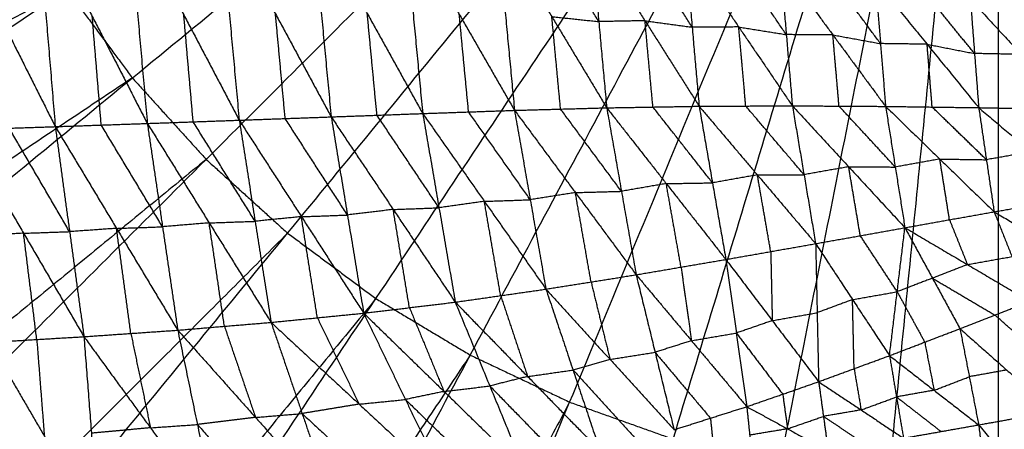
# Model space of a CAD drawing. Header units: millimetres. Extents: x -106 to 110, y -96 to 120.
# Tile 555 of 656: x -9.82 to 1.89, y -0.68 to 4.19. Entities that reach past the tile are written whole.
import ezdxf

# ---------------------------------------------------------------- set-up
doc = ezdxf.new("R2010")
doc.units = ezdxf.units.MM
doc.header["$MEASUREMENT"] = 0
doc.layers.add('Default', color=7, linetype='Continuous', true_color=0x000000)

msp = doc.modelspace()

# ---------------------------------------------------------------- linework, layer by layer
at = {"layer": 'Default'}
for points in [[(-22.807, 1.755, 3.749), (-10.494, 6.855, 3.735), (1.819, 11.955, 3.722)], [(-21.688, -0.61, 3.749), (-9.935, 5.673, 3.735), (1.819, 11.955, 3.722)], [(-20.344, -2.853, 3.749), (-9.262, 4.551, 3.735), (1.819, 11.955, 3.722)], [(-18.785, -4.954, 3.749), (-8.483, 3.501, 3.735), (1.819, 11.955, 3.722)], [(-17.029, -6.893, 3.749), (-7.605, 2.531, 3.735), (1.819, 11.955, 3.722)], [(-15.091, -8.649, 3.749), (-6.636, 1.653, 3.735), (1.819, 11.955, 3.722)], [(-12.99, -10.207, 3.749), (-5.585, 0.874, 3.735), (1.819, 11.955, 3.722)], [(-10.746, -11.552, 3.749), (-4.463, 0.202, 3.735), (1.819, 11.955, 3.722)], [(-8.381, -12.671, 3.749), (-3.281, -0.358, 3.735), (1.819, 11.955, 3.722)], [(-5.918, -13.552, 3.749), (-2.05, -0.798, 3.735), (1.819, 11.955, 3.722)], [(-3.381, -14.187, 3.749), (-0.781, -1.116, 3.735), (1.819, 11.955, 3.722)], [(-0.793, -14.571, 3.749), (0.513, -1.308, 3.735), (1.819, 11.955, 3.722)], [(1.819, -14.7, 3.749), (1.819, -1.372, 3.735), (1.819, 11.955, 3.722)], [(1.819, 11.955, 3.722), (3.125, -1.308, 3.735), (4.432, -14.571, 3.749)], [(1.819, 11.955, 3.722), (4.419, -1.116, 3.735), (7.019, -14.187, 3.749)], [(1.819, 11.955, 3.722), (5.688, -0.798, 3.735), (9.557, -13.552, 3.749)], [(1.819, 11.955, 3.722), (6.919, -0.358, 3.735), (12.02, -12.671, 3.749)], [(1.819, 11.955, 3.722), (8.102, 0.202, 3.735), (14.384, -11.552, 3.749)], [(1.819, 11.955, 3.722), (9.224, 0.874, 3.735), (16.628, -10.207, 3.749)], [(1.819, 11.955, 3.722), (10.274, 1.653, 3.735), (18.729, -8.649, 3.749)], [(1.819, 11.955, 3.722), (11.243, 2.531, 3.735), (20.667, -6.893, 3.749)], [(1.819, 11.955, 3.722), (12.121, 3.501, 3.735), (22.424, -4.954, 3.749)], [(1.819, 11.955, 3.722), (12.901, 4.551, 3.735), (23.982, -2.853, 3.749)], [(1.819, 11.955, 3.722), (13.573, 5.673, 3.735), (25.327, -0.61, 3.749)], [(1.819, 11.955, 3.722), (14.132, 6.855, 3.735), (26.445, 1.755, 3.749)], [(-9.615, 5.508, -3.051), (-9.508, 4.214, -2.898), (-9.4, 2.921, -2.745)], [(-9.615, 5.508, -3.051), (-8.96, 4.233, -2.87), (-8.305, 2.959, -2.689)], [(-10.695, 5.502, -3.095), (-10.048, 4.211, -2.92), (-9.4, 2.921, -2.745)], [(-8.531, 5.504, -2.99), (-8.418, 4.231, -2.839), (-8.305, 2.959, -2.689)], [(-8.531, 5.504, -2.99), (-7.871, 4.251, -2.803), (-7.212, 2.998, -2.616)], [(-7.443, 5.488, -2.911), (-7.327, 4.243, -2.764), (-7.212, 2.998, -2.616)], [(-7.443, 5.488, -2.911), (-6.78, 4.262, -2.719), (-6.118, 3.037, -2.528)], [(-6.348, 5.455, -2.814), (-6.233, 4.246, -2.671), (-6.118, 3.037, -2.528)], [(-6.348, 5.455, -2.814), (-5.688, 4.266, -2.619), (-5.029, 3.077, -2.424)], [(-5.252, 5.4, -2.7), (-5.14, 4.238, -2.562), (-5.029, 3.077, -2.424)], [(-5.252, 5.4, -2.7), (-4.594, 4.257, -2.502), (-3.937, 3.115, -2.304)], [(-4.146, 5.316, -2.568), (-4.041, 4.215, -2.436), (-3.937, 3.115, -2.304)], [(-4.146, 5.316, -2.568), (-3.493, 4.23, -2.369), (-2.84, 3.145, -2.169)], [(-2.935, 4.171, -2.294), (-3.261, 4.714, -2.394), (-3.588, 5.257, -2.494)], [(-3.029, 5.198, -2.419), (-2.935, 4.171, -2.294), (-2.84, 3.145, -2.169)], [(-3.029, 5.198, -2.419), (-2.385, 4.181, -2.218), (-1.741, 3.164, -2.018)], [(-1.824, 4.105, -2.135), (-2.146, 4.613, -2.235), (-2.468, 5.122, -2.335)], [(-1.907, 5.046, -2.252), (-1.824, 4.105, -2.135), (-1.741, 3.164, -2.018)], [(-1.907, 5.046, -2.252), (-1.27, 4.107, -2.051), (-0.632, 3.169, -1.851)], [(-0.704, 4.016, -1.958), (-1.023, 4.485, -2.059), (-1.342, 4.955, -2.159)], [(-0.776, 4.863, -2.066), (-0.704, 4.016, -1.958), (-0.632, 3.169, -1.851)], [(-0.776, 4.863, -2.066), (-0.15, 4.013, -1.866), (0.477, 3.162, -1.667)], [(0.417, 3.909, -1.764), (0.103, 4.334, -1.864), (-0.21, 4.76, -1.964)], [(0.356, 4.656, -1.861), (0.417, 3.909, -1.764), (0.477, 3.162, -1.667)], [(0.356, 4.656, -1.861), (0.971, 3.902, -1.665), (1.585, 3.147, -1.468)], [(-9.262, 4.551, 3.735), (-15.139, 1.41, 3.742), (-21.016, -1.732, 3.749)], [(-9.262, 4.551, 3.735), (-8.873, 4.026, 3.735), (-8.483, 3.501, 3.735)], [(1.535, 3.791, -1.554), (1.228, 4.168, -1.653), (0.921, 4.545, -1.751)], [(1.486, 4.434, -1.64), (1.535, 3.791, -1.554), (1.585, 3.147, -1.468)], [(1.486, 4.434, -1.64), (2.091, 3.781, -1.449), (2.696, 3.127, -1.258)], [(-8.853, 2.94, -2.717), (-8.906, 3.587, -2.793), (-8.96, 4.233, -2.87)], [(-7.759, 2.978, -2.652), (-7.815, 3.614, -2.728), (-7.871, 4.251, -2.803)], [(-6.665, 3.017, -2.572), (-6.722, 3.64, -2.646), (-6.78, 4.262, -2.719)], [(-5.573, 3.057, -2.476), (-5.631, 3.661, -2.547), (-5.688, 4.266, -2.619)], [(-4.483, 3.096, -2.364), (-4.539, 3.676, -2.433), (-4.594, 4.257, -2.502)], [(-3.389, 3.13, -2.237), (-3.441, 3.68, -2.303), (-3.493, 4.23, -2.369)], [(-3.493, 4.23, -2.369), (-3.214, 4.201, -2.331), (-2.935, 4.171, -2.294)], [(-2.385, 4.181, -2.218), (-2.66, 4.176, -2.256), (-2.935, 4.171, -2.294)], [(-2.29, 3.154, -2.094), (-2.338, 3.668, -2.156), (-2.385, 4.181, -2.218)], [(-2.385, 4.181, -2.218), (-2.104, 4.143, -2.177), (-1.824, 4.105, -2.135)], [(-1.27, 4.107, -2.051), (-1.547, 4.106, -2.093), (-1.824, 4.105, -2.135)], [(-1.186, 3.166, -1.934), (-1.228, 3.637, -1.993), (-1.27, 4.107, -2.051)], [(-1.27, 4.107, -2.051), (-0.987, 4.062, -2.005), (-0.704, 4.016, -1.958)], [(-0.15, 4.013, -1.866), (-0.427, 4.014, -1.912), (-0.704, 4.016, -1.958)], [(-0.077, 3.165, -1.759), (-0.113, 3.589, -1.813), (-0.15, 4.013, -1.866)], [(-0.15, 4.013, -1.866), (0.134, 3.961, -1.815), (0.417, 3.909, -1.764)], [(0.971, 3.902, -1.665), (0.694, 3.905, -1.714), (0.417, 3.909, -1.764)], [(1.031, 3.154, -1.568), (1.001, 3.528, -1.616), (0.971, 3.902, -1.665)], [(0.971, 3.902, -1.665), (1.253, 3.846, -1.61), (1.535, 3.791, -1.554)], [(2.091, 3.781, -1.449), (1.813, 3.786, -1.502), (1.535, 3.791, -1.554)], [(-8.483, 3.501, 3.735), (-14.024, -0.202, 3.742), (-19.564, -3.904, 3.749)], [(-8.483, 3.501, 3.735), (-8.044, 3.016, 3.735), (-7.605, 2.531, 3.735)], [(-2.84, 3.145, -2.169), (-2.29, 3.154, -2.094), (-1.741, 3.164, -2.018)], [(-1.741, 3.164, -2.018), (-1.186, 3.166, -1.934), (-0.632, 3.169, -1.851)], [(-1.741, 3.164, -2.018), (-1.582, 2.252, -1.652), (-1.423, 1.34, -1.285)], [(-1.741, 3.164, -2.018), (-1.048, 2.346, -1.597), (-0.355, 1.528, -1.177)], [(-0.493, 2.349, -1.514), (-0.84, 2.757, -1.724), (-1.186, 3.166, -1.934)], [(-0.632, 3.169, -1.851), (-0.493, 2.349, -1.514), (-0.355, 1.528, -1.177)], [(-0.632, 3.169, -1.851), (-0.077, 3.165, -1.759), (0.477, 3.162, -1.667)], [(-0.632, 3.169, -1.851), (0.038, 2.443, -1.454), (0.707, 1.718, -1.058)], [(0.592, 2.44, -1.363), (0.258, 2.803, -1.561), (-0.077, 3.165, -1.759)], [(-6.118, 3.037, -2.528), (-5.573, 3.057, -2.476), (-5.029, 3.077, -2.424)], [(-4.835, 1.955, -1.987), (-5.204, 2.506, -2.231), (-5.573, 3.057, -2.476)], [(-5.029, 3.077, -2.424), (-4.483, 3.096, -2.364), (-3.937, 3.115, -2.304)], [(-5.029, 3.077, -2.424), (-4.835, 1.955, -1.987), (-4.642, 0.832, -1.55)], [(-5.029, 3.077, -2.424), (-4.296, 2.032, -1.948), (-3.563, 0.987, -1.471)], [(-3.75, 2.051, -1.888), (-4.116, 2.573, -2.126), (-4.483, 3.096, -2.364)], [(-3.937, 3.115, -2.304), (-3.389, 3.13, -2.237), (-2.84, 3.145, -2.169)], [(-3.937, 3.115, -2.304), (-3.75, 2.051, -1.888), (-3.563, 0.987, -1.471)], [(-3.937, 3.115, -2.304), (-3.213, 2.136, -1.844), (-2.49, 1.158, -1.383)], [(-2.665, 2.151, -1.776), (-3.027, 2.641, -2.006), (-3.389, 3.13, -2.237)], [(-2.84, 3.145, -2.169), (-2.665, 2.151, -1.776), (-2.49, 1.158, -1.383)], [(-2.84, 3.145, -2.169), (-2.132, 2.243, -1.727), (-1.423, 1.34, -1.285)], [(-1.582, 2.252, -1.652), (-1.936, 2.703, -1.873), (-2.29, 3.154, -2.094)], [(0.477, 3.162, -1.667), (0.592, 2.44, -1.363), (0.707, 1.718, -1.058)], [(0.477, 3.162, -1.667), (1.031, 3.154, -1.568), (1.585, 3.147, -1.468)], [(0.477, 3.162, -1.667), (1.122, 2.535, -1.299), (1.768, 1.907, -0.931)], [(1.676, 2.527, -1.2), (1.354, 2.841, -1.384), (1.031, 3.154, -1.568)], [(1.585, 3.147, -1.468), (1.676, 2.527, -1.2), (1.768, 1.907, -0.931)], [(1.585, 3.147, -1.468), (2.14, 3.137, -1.363), (2.696, 3.127, -1.258)], [(1.585, 3.147, -1.468), (2.208, 2.62, -1.132), (2.831, 2.093, -0.797)], [(-9.4, 2.921, -2.745), (-8.853, 2.94, -2.717), (-8.305, 2.959, -2.689)], [(-8.124, 1.729, -2.207), (-8.488, 2.334, -2.462), (-8.853, 2.94, -2.717)], [(-8.305, 2.959, -2.689), (-7.759, 2.978, -2.652), (-7.212, 2.998, -2.616)], [(-8.305, 2.959, -2.689), (-8.124, 1.729, -2.207), (-7.943, 0.498, -1.726)], [(-8.305, 2.959, -2.689), (-7.569, 1.775, -2.183), (-6.833, 0.591, -1.677)], [(-7.022, 1.794, -2.147), (-7.39, 2.386, -2.4), (-7.759, 2.978, -2.652)], [(-7.212, 2.998, -2.616), (-6.665, 3.017, -2.572), (-6.118, 3.037, -2.528)], [(-7.212, 2.998, -2.616), (-7.022, 1.794, -2.147), (-6.833, 0.591, -1.677)], [(-7.212, 2.998, -2.616), (-6.472, 1.849, -2.117), (-5.731, 0.701, -1.618)], [(-5.924, 1.869, -2.073), (-6.295, 2.443, -2.322), (-6.665, 3.017, -2.572)], [(-6.118, 3.037, -2.528), (-5.924, 1.869, -2.073), (-5.731, 0.701, -1.618)], [(-6.118, 3.037, -2.528), (-5.38, 1.935, -2.039), (-4.642, 0.832, -1.55)], [(-10.495, 2.884, -2.786), (-9.948, 2.903, -2.766), (-9.4, 2.921, -2.745)], [(-10.495, 2.884, -2.786), (-9.777, 1.652, -2.275), (-9.059, 0.421, -1.765)], [(-9.23, 1.671, -2.255), (-9.589, 2.287, -2.51), (-9.948, 2.903, -2.766)], [(-9.4, 2.921, -2.745), (-9.23, 1.671, -2.255), (-9.059, 0.421, -1.765)], [(-9.4, 2.921, -2.745), (-8.671, 1.71, -2.236), (-7.943, 0.498, -1.726)], [(2.208, 2.62, -1.132), (1.942, 2.574, -1.166), (1.676, 2.527, -1.2)], [(-7.605, 2.531, 3.735), (-12.756, -1.696, 3.742), (-17.907, -5.923, 3.749)], [(-7.605, 2.531, 3.735), (-7.12, 2.092, 3.735), (-6.636, 1.653, 3.735)], [(1.122, 2.535, -1.299), (0.857, 2.487, -1.331), (0.592, 2.44, -1.363)], [(1.237, 1.813, -0.995), (1.18, 2.174, -1.147), (1.122, 2.535, -1.299)], [(1.122, 2.535, -1.299), (1.399, 2.531, -1.249), (1.676, 2.527, -1.2)], [(-1.048, 2.346, -1.597), (-1.315, 2.299, -1.625), (-1.582, 2.252, -1.652)], [(-1.048, 2.346, -1.597), (-0.771, 2.347, -1.556), (-0.493, 2.349, -1.514)], [(-0.889, 1.434, -1.231), (-0.968, 1.89, -1.414), (-1.048, 2.346, -1.597)], [(0.038, 2.443, -1.454), (-0.228, 2.396, -1.484), (-0.493, 2.349, -1.514)], [(0.176, 1.623, -1.118), (0.107, 2.033, -1.286), (0.038, 2.443, -1.454)], [(0.038, 2.443, -1.454), (0.315, 2.442, -1.409), (0.592, 2.44, -1.363)], [(-2.132, 2.243, -1.727), (-2.398, 2.197, -1.751), (-2.665, 2.151, -1.776)], [(-2.132, 2.243, -1.727), (-1.857, 2.247, -1.689), (-1.582, 2.252, -1.652)], [(-1.956, 1.249, -1.334), (-2.044, 1.746, -1.53), (-2.132, 2.243, -1.727)], [(-3.213, 2.136, -1.844), (-3.482, 2.094, -1.866), (-3.75, 2.051, -1.888)], [(-3.213, 2.136, -1.844), (-2.939, 2.144, -1.81), (-2.665, 2.151, -1.776)], [(-3.026, 1.072, -1.427), (-3.12, 1.604, -1.635), (-3.213, 2.136, -1.844)], [(-4.296, 2.032, -1.948), (-4.566, 1.993, -1.967), (-4.835, 1.955, -1.987)], [(-4.296, 2.032, -1.948), (-4.023, 2.041, -1.918), (-3.75, 2.051, -1.888)], [(-4.102, 0.909, -1.511), (-4.199, 1.471, -1.729), (-4.296, 2.032, -1.948)], [(1.768, 1.907, -0.931), (2.299, 2, -0.864), (2.831, 2.093, -0.797)], [(-5.38, 1.935, -2.039), (-5.652, 1.902, -2.056), (-5.924, 1.869, -2.073)], [(-5.38, 1.935, -2.039), (-5.108, 1.945, -2.013), (-4.835, 1.955, -1.987)], [(-5.187, 0.766, -1.584), (-5.283, 1.35, -1.811), (-5.38, 1.935, -2.039)], [(0.707, 1.718, -1.058), (1.237, 1.813, -0.995), (1.768, 1.907, -0.931)], [(1.768, 1.907, -0.931), (1.981, 1.374, -0.466), (2.194, 0.841, -0.001)], [(1.768, 1.907, -0.931), (2.398, 1.535, -0.466), (3.029, 1.163, -0.001)], [(-7.569, 1.775, -2.183), (-7.847, 1.752, -2.195), (-8.124, 1.729, -2.207)], [(-7.569, 1.775, -2.183), (-7.296, 1.785, -2.165), (-7.022, 1.794, -2.147)], [(-7.388, 0.545, -1.702), (-7.478, 1.16, -1.942), (-7.569, 1.775, -2.183)], [(-6.472, 1.849, -2.117), (-6.747, 1.822, -2.132), (-7.022, 1.794, -2.147)], [(-6.472, 1.849, -2.117), (-6.198, 1.859, -2.095), (-5.924, 1.869, -2.073)], [(-6.282, 0.646, -1.648), (-6.377, 1.247, -1.883), (-6.472, 1.849, -2.117)], [(1.237, 1.813, -0.995), (1.344, 1.546, -0.762), (1.451, 1.279, -0.53)], [(-6.636, 1.653, 3.735), (-11.348, -3.059, 3.742), (-16.06, -7.771, 3.749)], [(-9.777, 1.652, -2.275), (-10.057, 1.636, -2.282), (-10.338, 1.619, -2.29)], [(-9.777, 1.652, -2.275), (-9.503, 1.662, -2.265), (-9.23, 1.671, -2.255)], [(-9.62, 0.388, -1.779), (-9.698, 1.02, -2.027), (-9.777, 1.652, -2.275)], [(-8.671, 1.71, -2.236), (-8.951, 1.69, -2.245), (-9.23, 1.671, -2.255)], [(-8.671, 1.71, -2.236), (-8.398, 1.719, -2.221), (-8.124, 1.729, -2.207)], [(-8.501, 0.46, -1.745), (-8.586, 1.085, -1.99), (-8.671, 1.71, -2.236)], [(-6.636, 1.653, 3.735), (-6.11, 1.264, 3.735), (-5.585, 0.874, 3.735)], [(-0.355, 1.528, -1.177), (0.176, 1.623, -1.118), (0.707, 1.718, -1.058)], [(0.524, 0.195, 0), (0.615, 0.956, -0.529), (0.707, 1.718, -1.058)], [(0.707, 1.718, -1.058), (1.035, 1.117, -0.529), (1.362, 0.516, 0)], [(0.707, 1.718, -1.058), (1.451, 1.279, -0.53), (2.194, 0.841, -0.001)], [(-1.423, 1.34, -1.285), (-0.889, 1.434, -1.231), (-0.355, 1.528, -1.177)], [(-0.355, 1.528, -1.177), (-0.337, 0.706, -0.588), (-0.319, -0.115, 0)], [(-0.355, 1.528, -1.177), (0.084, 0.862, -0.588), (0.524, 0.195, 0)], [(0.615, 0.956, -0.529), (0.396, 1.29, -0.823), (0.176, 1.623, -1.118)], [(-0.889, 1.434, -1.231), (-0.88, 1.023, -0.937), (-0.871, 0.612, -0.642)], [(-2.49, 1.158, -1.383), (-1.956, 1.249, -1.334), (-1.423, 1.34, -1.285)], [(-1.423, 1.34, -1.285), (-1.298, 0.464, -0.642), (-1.174, -0.412, 0.001)], [(-1.423, 1.34, -1.285), (-0.871, 0.612, -0.642), (-0.319, -0.115, 0)], [(1.451, 1.279, -0.53), (1.716, 1.327, -0.498), (1.981, 1.374, -0.466)], [(-1.956, 1.249, -1.334), (-1.894, 0.811, -1.013), (-1.832, 0.373, -0.691)], [(1.451, 1.279, -0.53), (1.243, 1.198, -0.529), (1.035, 1.117, -0.529)], [(-3.563, 0.987, -1.471), (-3.026, 1.072, -1.427), (-2.49, 1.158, -1.383)], [(-3.026, 1.072, -1.427), (-2.914, 0.611, -1.081), (-2.801, 0.15, -0.735)], [(-2.49, 1.158, -1.383), (-2.265, 0.235, -0.691), (-2.039, -0.687, 0.001)], [(-2.49, 1.158, -1.383), (-1.832, 0.373, -0.691), (-1.174, -0.412, 0.001)], [(1.035, 1.117, -0.529), (0.825, 1.037, -0.529), (0.615, 0.956, -0.529)], [(1.035, 1.117, -0.529), (1.406, 0.898, -0.265), (1.778, 0.678, -0.001)], [(-4.642, 0.832, -1.55), (-4.102, 0.909, -1.511), (-3.563, 0.987, -1.471)], [(-3.563, 0.987, -1.471), (-3.241, 0.024, -0.735), (-2.919, -0.939, 0.001)], [(-3.563, 0.987, -1.471), (-2.801, 0.15, -0.735), (-2.039, -0.687, 0.001)], [(0.084, 0.862, -0.588), (0.35, 0.909, -0.559), (0.615, 0.956, -0.529)], [(0.615, 0.956, -0.529), (0.779, 0.656, -0.265), (0.943, 0.356, 0)], [(-5.585, 0.874, 3.735), (-9.813, -4.277, 3.742), (-14.04, -9.428, 3.749)], [(-5.731, 0.701, -1.618), (-5.187, 0.766, -1.584), (-4.642, 0.832, -1.55)], [(-5.585, 0.874, 3.735), (-5.024, 0.538, 3.735), (-4.463, 0.202, 3.735)], [(-4.642, 0.832, -1.55), (-4.231, -0.166, -0.774), (-3.82, -1.163, 0.002)], [(-4.642, 0.832, -1.55), (-3.781, -0.053, -0.774), (-2.919, -0.939, 0.001)], [(-4.102, 0.909, -1.511), (-3.942, 0.428, -1.142), (-3.781, -0.053, -0.774)], [(0.084, 0.862, -0.588), (-0.126, 0.784, -0.588), (-0.337, 0.706, -0.588)], [(0.103, 0.04, 0), (0.093, 0.451, -0.294), (0.084, 0.862, -0.588)], [(1.362, 0.516, 0), (1.778, 0.678, -0.001), (2.194, 0.841, -0.001)], [(-5.187, 0.766, -1.584), (-4.981, 0.268, -1.196), (-4.776, -0.231, -0.808)], [(-0.871, 0.612, -0.642), (-0.604, 0.659, -0.615), (-0.337, 0.706, -0.588)], [(-7.943, 0.498, -1.726), (-7.388, 0.545, -1.702), (-6.833, 0.591, -1.677)], [(-6.833, 0.591, -1.677), (-6.282, 0.646, -1.648), (-5.731, 0.701, -1.618)], [(-6.833, 0.591, -1.677), (-6.463, -0.494, -0.837), (-6.094, -1.578, 0.003)], [(-6.833, 0.591, -1.677), (-5.785, -0.382, -0.837), (-4.738, -1.355, 0.002)], [(-6.282, 0.646, -1.648), (-6.034, 0.132, -1.243), (-5.785, -0.382, -0.837)], [(-5.731, 0.701, -1.618), (-5.235, -0.327, -0.808), (-4.738, -1.355, 0.002)], [(-5.731, 0.701, -1.618), (-4.776, -0.231, -0.808), (-3.82, -1.163, 0.002)], [(-0.871, 0.612, -0.642), (-1.085, 0.538, -0.642), (-1.298, 0.464, -0.642)], [(2.334, 0.186, -0.536), (2.056, 0.432, -0.268), (1.778, 0.678, -0.001)], [(-9.059, 0.421, -1.765), (-8.501, 0.46, -1.745), (-7.943, 0.498, -1.726)], [(-7.943, 0.498, -1.726), (-7.709, -0.625, -0.861), (-7.476, -1.748, 0.004)], [(-7.943, 0.498, -1.726), (-7.018, -0.54, -0.861), (-6.094, -1.578, 0.003)], [(-7.388, 0.545, -1.702), (-7.203, 0.002, -1.282), (-7.018, -0.54, -0.861)], [(0.524, 0.195, 0), (0.943, 0.356, 0), (1.362, 0.516, 0)], [(1.362, 0.516, 0), (1.473, -0.056, -0.478), (1.584, -0.629, -0.956)], [(1.362, 0.516, 0), (1.919, 0.024, -0.536), (2.475, -0.469, -1.071)], [(-10.18, 0.354, -1.793), (-9.62, 0.388, -1.779), (-9.059, 0.421, -1.765)], [(-10.18, 0.354, -1.793), (-9.53, -0.762, -0.894), (-8.88, -1.877, 0.005)], [(-9.62, 0.388, -1.779), (-9.575, -0.187, -1.336), (-9.53, -0.762, -0.894)], [(-9.059, 0.421, -1.765), (-8.97, -0.728, -0.88), (-8.88, -1.877, 0.005)], [(-9.059, 0.421, -1.765), (-8.268, -0.664, -0.88), (-7.476, -1.748, 0.004)], [(-8.501, 0.46, -1.745), (-8.384, -0.102, -1.313), (-8.268, -0.664, -0.88)], [(-1.832, 0.373, -0.691), (-2.048, 0.304, -0.691), (-2.265, 0.235, -0.691)], [(-1.832, 0.373, -0.691), (-1.565, 0.419, -0.667), (-1.298, 0.464, -0.642)], [(-1.298, 0.464, -0.642), (-1.022, 0.1, -0.321), (-0.746, -0.264, 0)], [(0.943, 0.356, 0), (0.998, 0.069, -0.239), (1.054, -0.217, -0.478)], [(-2.801, 0.15, -0.735), (-2.533, 0.192, -0.713), (-2.265, 0.235, -0.691)], [(-2.265, 0.235, -0.691), (-1.936, -0.157, -0.345), (-1.606, -0.549, 0.001)], [(-4.463, 0.202, 3.735), (-8.166, -5.339, 3.742), (-11.868, -10.88, 3.749)], [(-4.463, 0.202, 3.735), (-3.872, -0.078, 3.735), (-3.281, -0.358, 3.735)], [(-2.801, 0.15, -0.735), (-3.021, 0.087, -0.735), (-3.241, 0.024, -0.735)], [(-0.319, -0.115, 0), (0.103, 0.04, 0), (0.524, 0.195, 0)], [(0.524, 0.195, 0), (0.607, -0.296, -0.422), (0.69, -0.787, -0.844)], [(0.524, 0.195, 0), (1.054, -0.217, -0.478), (1.584, -0.629, -0.956)], [(-3.781, -0.053, -0.774), (-3.511, -0.015, -0.755), (-3.241, 0.024, -0.735)], [(-3.241, 0.024, -0.735), (-2.86, -0.395, -0.367), (-2.479, -0.813, 0.001)], [(0.103, 0.04, 0), (0.144, -0.206, -0.211), (0.186, -0.451, -0.422)], [(1.919, 0.024, -0.536), (1.696, -0.016, -0.507), (1.473, -0.056, -0.478)], [(-3.781, -0.053, -0.774), (-4.006, -0.109, -0.774), (-4.231, -0.166, -0.774)], [(-1.174, -0.412, 0.001), (-0.746, -0.264, 0), (-0.319, -0.115, 0)], [(-0.319, -0.115, 0), (-0.262, -0.528, -0.369), (-0.205, -0.941, -0.739)], [(-0.319, -0.115, 0), (0.186, -0.451, -0.422), (0.69, -0.787, -0.844)], [(1.054, -0.217, -0.478), (1.264, -0.137, -0.478), (1.473, -0.056, -0.478)], [(-4.776, -0.231, -0.808), (-5.005, -0.279, -0.808), (-5.235, -0.327, -0.808)], [(-4.776, -0.231, -0.808), (-4.504, -0.198, -0.791), (-4.231, -0.166, -0.774)], [(-4.231, -0.166, -0.774), (-3.801, -0.608, -0.386), (-3.37, -1.051, 0.002)], [(1.054, -0.217, -0.478), (0.83, -0.257, -0.45), (0.607, -0.296, -0.422)], [(-5.785, -0.382, -0.837), (-5.51, -0.355, -0.823), (-5.235, -0.327, -0.808)], [(-5.235, -0.327, -0.808), (-4.757, -0.793, -0.403), (-4.279, -1.259, 0.002)], [(-0.746, -0.264, 0), (-0.718, -0.47, -0.184), (-0.689, -0.676, -0.369)], [(0.186, -0.451, -0.422), (0.396, -0.374, -0.422), (0.607, -0.296, -0.422)], [(0.607, -0.296, -0.422), (0.872, -0.502, -0.661), (1.137, -0.708, -0.9)], [(-3.281, -0.358, 3.735), (-6.422, -6.234, 3.742), (-9.564, -12.111, 3.749)], [(-5.785, -0.382, -0.837), (-6.124, -0.438, -0.837), (-6.463, -0.494, -0.837)], [(-3.281, -0.358, 3.735), (-2.665, -0.578, 3.735), (-2.05, -0.798, 3.735)], [(-2.039, -0.687, 0.001), (-1.606, -0.549, 0.001), (-1.174, -0.412, 0.001)], [(-1.174, -0.412, 0.001), (-1.139, -0.751, -0.319), (-1.104, -1.091, -0.639)], [(-1.174, -0.412, 0.001), (-0.689, -0.676, -0.369), (-0.205, -0.941, -0.739)], [(0.186, -0.451, -0.422), (-0.038, -0.49, -0.396), (-0.262, -0.528, -0.369)], [(-7.018, -0.54, -0.861), (-7.364, -0.582, -0.861), (-7.709, -0.625, -0.861)], [(-7.018, -0.54, -0.861), (-6.741, -0.517, -0.849), (-6.463, -0.494, -0.837)], [(-6.463, -0.494, -0.837), (-5.94, -0.98, -0.417), (-5.416, -1.467, 0.003)], [(-1.606, -0.549, 0.001), (-1.589, -0.719, -0.159), (-1.572, -0.889, -0.319)], [(-0.689, -0.676, -0.369), (-0.475, -0.602, -0.369), (-0.262, -0.528, -0.369)], [(-0.262, -0.528, -0.369), (-0.01, -0.696, -0.58), (0.242, -0.864, -0.791)], [(1.584, -0.629, -0.956), (2.03, -0.549, -1.013), (2.475, -0.469, -1.071)], [(-8.268, -0.664, -0.88), (-8.619, -0.696, -0.88), (-8.97, -0.728, -0.88)], [(-8.268, -0.664, -0.88), (-7.989, -0.644, -0.871), (-7.709, -0.625, -0.861)], [(-7.709, -0.625, -0.861), (-7.247, -1.144, -0.429), (-6.785, -1.663, 0.004)], [(-0.689, -0.676, -0.369), (-0.914, -0.714, -0.344), (-1.139, -0.751, -0.319)], [(0.69, -0.787, -0.844), (1.137, -0.708, -0.9), (1.584, -0.629, -0.956)], [(1.584, -0.629, -0.956), (1.663, -1.272, -1.225), (1.741, -1.916, -1.493)], [(1.584, -0.629, -0.956), (2.127, -1.279, -1.313), (2.67, -1.93, -1.67)]]:
    msp.add_open_spline(points, degree=2, dxfattribs=at)

doc.saveas('drawing.dxf')
